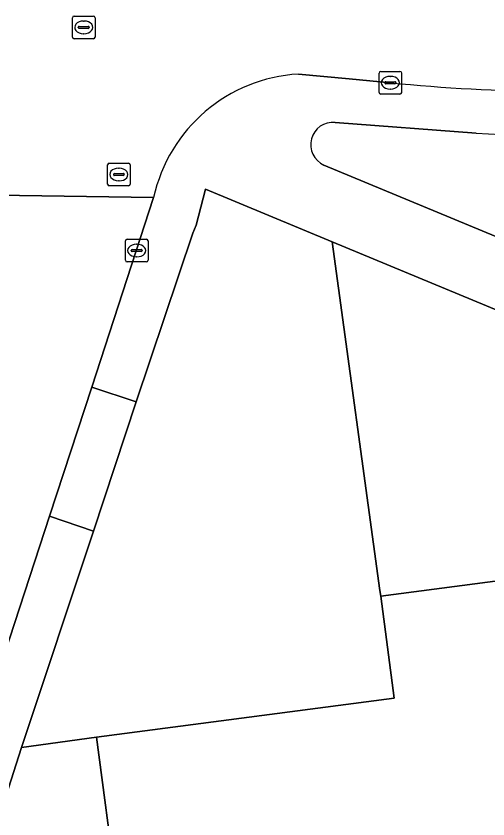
# Model space of a CAD drawing. Extents: x 160554 to 161248, y 385329 to 386506.
# Drawn here: x 161044.99 to 161065.87, y 385824.46 to 385859.97 of the extents above; entities that cross this region are included whole.
import ezdxf

# ---------------------------------------------------------------- set-up
doc = ezdxf.new("R2010")
doc.units = 0
for name, color, linetype in [('IMGEO_Erf', 7, 'Continuous'), ('IMGEO_Groenvoorziening', 7, 'Continuous'), ('IMGEO_Kolk', 7, 'Continuous'), ('IMGEO_Pand', 7, 'Continuous'), ('IMGEO_Parkeervlak_open', 7, 'Continuous'), ('IMGEO_Rijbaan_lokaal_gesloten', 7, 'Continuous'), ('IMGEO_Rioolput', 7, 'Continuous'), ('IMGEO_Voetpad_open', 7, 'Continuous')]:
    doc.layers.add(name, color=color, linetype=linetype)

msp = doc.modelspace()

# ---------------------------------------------------------------- linework, layer by layer
at = {"layer": 'IMGEO_Erf'}
msp.add_lwpolyline([(161072.089, 385842.95), (161074.075, 385843.21), (161074.015, 385843.739), (161058.98, 385849.988), (161061.081, 385834.566), (161061.128, 385834.31), (161074.513, 385836.071), (161074.468, 385836.337), (161074.899, 385836.389), (161074.777, 385837.469), (161072.797, 385837.201)], close=True, dxfattribs=at)
msp.add_lwpolyline([(161055.868, 385772.603), (161052.902, 385795.197), (161048.55, 385828.073), (161045.239, 385827.611), (161043.376, 385821.859)], dxfattribs=at)
at = {"layer": 'IMGEO_Groenvoorziening'}
for points in [[(161065.344, 385854.788), (161059.107, 385855.264)], [(161058.614, 385853.378), (161091.644, 385839.67)]]:
    msp.add_lwpolyline(points, dxfattribs=at)
for centre, radius, start, end in [((161059.014, 385854.281), 0.987, 84.5851, 246.1163), ((161069.321, 385914.317), 59.662, 266.17771, 274.61832)]:
    msp.add_arc(centre, radius, start, end, dxfattribs=at)
at = {"layer": 'IMGEO_Kolk'}
for p, q in [((161061.053, 385856.591), (161061.053, 385857.443)), ((161061.128, 385857.517), (161061.98, 385857.517)), ((161062.054, 385857.443), (161062.054, 385856.591)), ((161061.541, 385857.297), (161061.566, 385857.297)), ((161061.312, 385857.011), (161061.312, 385857.023)), ((161061.75, 385856.974), (161061.352, 385856.974)), ((161061.355, 385857.06), (161061.753, 385857.06)), ((161061.564, 385856.737), (161061.539, 385856.737)), ((161061.796, 385857.023), (161061.796, 385857.011)), ((161061.98, 385856.517), (161061.128, 385856.517)), ((161049.83, 385849.17), (161049.83, 385850.022)), ((161049.905, 385850.096), (161050.757, 385850.096)), ((161050.831, 385850.022), (161050.831, 385849.17)), ((161050.132, 385849.639), (161050.53, 385849.639)), ((161050.318, 385849.876), (161050.343, 385849.876)), ((161050.089, 385849.59), (161050.089, 385849.602)), ((161050.527, 385849.553), (161050.129, 385849.553)), ((161050.341, 385849.316), (161050.316, 385849.316)), ((161050.573, 385849.602), (161050.573, 385849.59)), ((161050.757, 385849.096), (161049.905, 385849.096))]:
    msp.add_line(p, q, dxfattribs=at)
for points in [[(161061.053, 385856.591), (161061.053, 385857.443)], [(161061.128, 385857.517), (161061.98, 385857.517)], [(161062.054, 385857.443), (161062.054, 385856.591)], [(161061.98, 385856.517), (161061.128, 385856.517)], [(161049.83, 385849.17), (161049.83, 385850.022)], [(161049.905, 385850.096), (161050.757, 385850.096)], [(161050.831, 385850.022), (161050.831, 385849.17)], [(161050.757, 385849.096), (161049.905, 385849.096)]]:
    msp.add_lwpolyline(points, dxfattribs=at)
for centre, radius, start, end in [((161061.13, 385857.441), 0.0765, 91.552, 178.448), ((161061.13, 385857.441), 0.0765, 91.552, 178.448), ((161061.978, 385857.441), 0.0765, 1.552, 88.448), ((161061.978, 385857.441), 0.0765, 1.552, 88.448), ((161061.352, 385857.02), 0.0403, 85.8775, 175.7526), ((161061.349, 385857.01), 0.0366, 178.938, 274.7102), ((161061.753, 385857.017), 0.043, 264.8664, 352.4533), ((161061.757, 385857.022), 0.0386, 1.7309, 96.639), ((161061.13, 385856.593), 0.0765, 181.552, 268.448), ((161061.13, 385856.593), 0.0765, 181.552, 268.448), ((161061.978, 385856.593), 0.0765, 271.552, 358.448), ((161061.978, 385856.593), 0.0765, 271.552, 358.448), ((161049.907, 385850.02), 0.0765, 91.552, 178.448), ((161049.907, 385850.02), 0.0765, 91.552, 178.448), ((161050.755, 385850.02), 0.0765, 1.552, 88.448), ((161050.755, 385850.02), 0.0765, 1.552, 88.448), ((161050.129, 385849.599), 0.0403, 85.8775, 175.7526), ((161050.534, 385849.601), 0.0386, 1.7309, 96.639), ((161050.126, 385849.589), 0.0366, 178.938, 274.7102), ((161050.53, 385849.596), 0.043, 264.8664, 352.4533), ((161049.907, 385849.172), 0.0765, 181.552, 268.448), ((161049.907, 385849.172), 0.0765, 181.552, 268.448), ((161050.755, 385849.172), 0.0765, 271.552, 358.448), ((161050.755, 385849.172), 0.0765, 271.552, 358.448)]:
    msp.add_arc(centre, radius, start, end, dxfattribs=at)
for centre, major_axis, ratio, start_param, end_param in [((161061.54, 385857.017), (-0.387, 0.002), 0.722429, 4.712389, 7.853982), ((161061.565, 385857.017), (-0.39, 0.002), 0.717154, 1.570796, 4.712389), ((161050.317, 385849.596), (-0.387, 0.002), 0.722429, 4.712389, 7.853982), ((161050.342, 385849.596), (-0.39, 0.002), 0.717154, 1.570796, 4.712389)]:
    msp.add_ellipse(centre, major_axis=major_axis, ratio=ratio, start_param=start_param, end_param=end_param, dxfattribs=at)
at = {"layer": 'IMGEO_Pand'}
msp.add_lwpolyline([(161087.153, 385799.563), (161086.554, 385804.062), (161088.039, 385804.26), (161083.636, 385837.317), (161083.22, 385837.214), (161079.392, 385836.717), (161079.357, 385836.975), (161078.934, 385836.917), (161079.058, 385835.997), (161075.01, 385835.476), (161074.899, 385836.389), (161074.468, 385836.337), (161074.513, 385836.071), (161061.128, 385834.31), (161061.722, 385829.801), (161048.55, 385828.073), (161052.902, 385795.197)], close=True, dxfattribs=at)
at = {"layer": 'IMGEO_Parkeervlak_open'}
msp.add_lwpolyline([(161058.98, 385849.988), (161053.382, 385852.315), (161052.964, 385850.711), (161052.817, 385850.359), (161050.314, 385842.912), (161048.419, 385837.192), (161045.239, 385827.611), (161048.55, 385828.073), (161061.722, 385829.801), (161061.128, 385834.31), (161061.081, 385834.566)], close=True, dxfattribs=at)
at = {"layer": 'IMGEO_Rijbaan_lokaal_gesloten'}
for points in [[(161057.487, 385857.401), (161059.725, 385857.191), (161061.554, 385857.017)], [(161041.192, 385821.707), (161046.47, 385837.844), (161048.339, 385843.556), (161051.08, 385851.935), (161044.141, 385852.044), (161041.808, 385844.985), (161040.367, 385840.623), (161033.048, 385819.198), (161028.759, 385800.49), (161028.163, 385795.052), (161027.908, 385792.526), (161026.806, 385782.908), (161026.038, 385776.181), (161020.114, 385724.364)], [(161044.141, 385852.044), (161051.08, 385851.935)]]:
    msp.add_lwpolyline(points, dxfattribs=at)
for centre, radius, start, end in [((161057.89, 385850.441), 6.972, 93.3105, 167.6264), ((161068.97, 385930.61), 73.965, 264.24574, 275.34578)]:
    msp.add_arc(centre, radius, start, end, dxfattribs=at)
at = {"layer": 'IMGEO_Rioolput'}
for p, q in [((161047.563, 385859.966), (161048.415, 385859.966)), ((161047.488, 385859.04), (161047.488, 385859.892)), ((161047.976, 385859.746), (161048.001, 385859.746)), ((161048.489, 385859.892), (161048.489, 385859.04)), ((161047.747, 385859.46), (161047.747, 385859.472)), ((161048.185, 385859.423), (161047.787, 385859.423)), ((161047.79, 385859.509), (161048.188, 385859.509)), ((161048.231, 385859.472), (161048.231, 385859.46)), ((161048.415, 385858.966), (161047.563, 385858.966)), ((161047.999, 385859.186), (161047.974, 385859.186)), ((161049.041, 385852.533), (161049.041, 385853.385)), ((161049.116, 385853.459), (161049.968, 385853.459)), ((161049.529, 385853.239), (161049.554, 385853.239)), ((161050.042, 385853.385), (161050.042, 385852.533)), ((161049.3, 385852.953), (161049.3, 385852.965)), ((161049.738, 385852.916), (161049.34, 385852.916)), ((161049.343, 385853.002), (161049.741, 385853.002)), ((161049.784, 385852.965), (161049.784, 385852.953)), ((161049.968, 385852.459), (161049.116, 385852.459)), ((161049.552, 385852.679), (161049.527, 385852.679))]:
    msp.add_line(p, q, dxfattribs=at)
for points in [[(161047.563, 385859.966), (161048.415, 385859.966)], [(161047.488, 385859.04), (161047.488, 385859.892)], [(161048.489, 385859.892), (161048.489, 385859.04)], [(161048.415, 385858.966), (161047.563, 385858.966)], [(161049.041, 385852.533), (161049.041, 385853.385)], [(161049.116, 385853.459), (161049.968, 385853.459)], [(161050.042, 385853.385), (161050.042, 385852.533)], [(161049.968, 385852.459), (161049.116, 385852.459)]]:
    msp.add_lwpolyline(points, dxfattribs=at)
for centre, radius, start, end in [((161047.565, 385859.89), 0.0765, 91.552, 178.448), ((161047.565, 385859.89), 0.0765, 91.552, 178.448), ((161048.413, 385859.89), 0.0765, 1.552, 88.448), ((161048.413, 385859.89), 0.0765, 1.552, 88.448), ((161047.787, 385859.469), 0.0403, 85.8775, 175.7526), ((161047.784, 385859.459), 0.0366, 178.938, 274.7102), ((161048.188, 385859.466), 0.043, 264.8664, 352.4533), ((161048.192, 385859.471), 0.0386, 1.7309, 96.639), ((161047.565, 385859.042), 0.0765, 181.552, 268.448), ((161047.565, 385859.042), 0.0765, 181.552, 268.448), ((161048.413, 385859.042), 0.0765, 271.552, 358.448), ((161048.413, 385859.042), 0.0765, 271.552, 358.448), ((161049.118, 385853.383), 0.0765, 91.552, 178.448), ((161049.118, 385853.383), 0.0765, 91.552, 178.448), ((161049.966, 385853.383), 0.0765, 1.552, 88.448), ((161049.966, 385853.383), 0.0765, 1.552, 88.448), ((161049.34, 385852.962), 0.0403, 85.8775, 175.7526), ((161049.337, 385852.952), 0.0366, 178.938, 274.7102), ((161049.741, 385852.959), 0.043, 264.8664, 352.4533), ((161049.745, 385852.964), 0.0386, 1.7309, 96.639), ((161049.118, 385852.535), 0.0765, 181.552, 268.448), ((161049.118, 385852.535), 0.0765, 181.552, 268.448), ((161049.966, 385852.535), 0.0765, 271.552, 358.448), ((161049.966, 385852.535), 0.0765, 271.552, 358.448)]:
    msp.add_arc(centre, radius, start, end, dxfattribs=at)
for centre, major_axis, ratio, start_param, end_param in [((161047.975, 385859.466), (-0.387, 0.002), 0.722429, 4.712389, 7.853982), ((161048, 385859.466), (-0.39, 0.002), 0.717154, 1.570796, 4.712389), ((161049.528, 385852.959), (-0.387, 0.002), 0.722429, 4.712389, 7.853982), ((161049.553, 385852.959), (-0.39, 0.002), 0.717154, 1.570796, 4.712389)]:
    msp.add_ellipse(centre, major_axis=major_axis, ratio=ratio, start_param=start_param, end_param=end_param, dxfattribs=at)
at = {"layer": 'IMGEO_Voetpad_open'}
for points in [[(161061.554, 385857.017), (161059.725, 385857.191), (161057.487, 385857.401)], [(161059.107, 385855.264), (161065.344, 385854.788)], [(161051.08, 385851.935), (161048.339, 385843.556), (161050.314, 385842.912), (161052.817, 385850.359), (161052.964, 385850.711), (161053.382, 385852.315), (161058.98, 385849.988), (161074.015, 385843.739), (161083.323, 385839.87), (161090.577, 385836.855), (161091.644, 385839.67), (161058.614, 385853.378)], [(161043.376, 385821.859), (161045.239, 385827.611), (161048.419, 385837.192), (161046.47, 385837.844), (161041.192, 385821.707)]]:
    msp.add_lwpolyline(points, dxfattribs=at)
msp.add_lwpolyline([(161046.47, 385837.844), (161048.419, 385837.192), (161050.314, 385842.912), (161048.339, 385843.556)], close=True, dxfattribs=at)
for centre, radius, start, end in [((161057.89, 385850.441), 6.972, 93.3105, 167.6264), ((161068.97, 385930.61), 73.965, 264.24574, 275.34578), ((161059.014, 385854.281), 0.987, 84.5851, 246.1163), ((161069.321, 385914.317), 59.662, 266.17771, 274.61832)]:
    msp.add_arc(centre, radius, start, end, dxfattribs=at)

doc.saveas('drawing.dxf')
